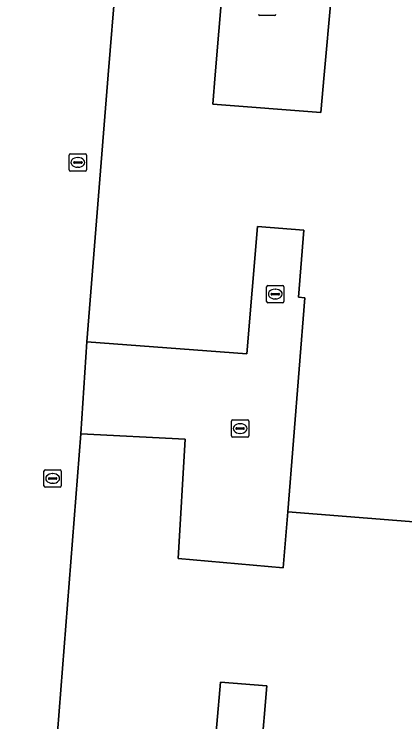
# Model space of a CAD drawing. Extents: x 160856 to 161310, y 384024 to 384878.
# Drawn here: x 161173.08 to 161195.66, y 384212.57 to 384253.51 of the extents above; entities that cross this region are included whole.
import ezdxf

# ---------------------------------------------------------------- set-up
doc = ezdxf.new("R2010")
doc.units = 0
for name, color, linetype in [('IMGEO_Kolk', 7, 'Continuous'), ('IMGEO_Pand', 7, 'Continuous'), ('IMGEO_Rijbaan_lokaal_open', 7, 'Continuous')]:
    doc.layers.add(name, color=color, linetype=linetype)

msp = doc.modelspace()

# ---------------------------------------------------------------- linework, layer by layer
at = {"layer": 'IMGEO_Kolk'}
for p, q in [((161188.13, 384253.438), (161187.278, 384253.438)), ((161176.26, 384244.508), (161176.26, 384245.36)), ((161176.335, 384245.434), (161177.187, 384245.434)), ((161176.748, 384245.214), (161176.773, 384245.214)), ((161177.261, 384245.36), (161177.261, 384244.508)), ((161176.519, 384244.928), (161176.519, 384244.94)), ((161176.957, 384244.891), (161176.559, 384244.891)), ((161176.562, 384244.977), (161176.96, 384244.977)), ((161177.003, 384244.94), (161177.003, 384244.928)), ((161177.187, 384244.434), (161176.335, 384244.434)), ((161176.771, 384244.654), (161176.746, 384244.654)), ((161187.748, 384237.818), (161188.6, 384237.818)), ((161187.673, 384236.892), (161187.673, 384237.744)), ((161188.161, 384237.598), (161188.186, 384237.598)), ((161188.674, 384237.744), (161188.674, 384236.892)), ((161187.932, 384237.312), (161187.932, 384237.324)), ((161188.37, 384237.275), (161187.972, 384237.275)), ((161187.975, 384237.361), (161188.373, 384237.361)), ((161188.184, 384237.038), (161188.159, 384237.038)), ((161188.416, 384237.324), (161188.416, 384237.312)), ((161188.6, 384236.818), (161187.748, 384236.818)), ((161185.714, 384230.04), (161186.566, 384230.04)), ((161185.639, 384229.114), (161185.639, 384229.966)), ((161186.127, 384229.82), (161186.152, 384229.82)), ((161186.64, 384229.966), (161186.64, 384229.114)), ((161185.898, 384229.534), (161185.898, 384229.546)), ((161186.336, 384229.497), (161185.938, 384229.497)), ((161185.941, 384229.583), (161186.339, 384229.583)), ((161186.15, 384229.26), (161186.125, 384229.26)), ((161186.382, 384229.546), (161186.382, 384229.534)), ((161186.566, 384229.04), (161185.714, 384229.04)), ((161174.799, 384226.225), (161174.799, 384227.077)), ((161174.874, 384227.151), (161175.726, 384227.151)), ((161175.287, 384226.931), (161175.312, 384226.931)), ((161175.8, 384227.077), (161175.8, 384226.225)), ((161175.058, 384226.645), (161175.058, 384226.657)), ((161175.496, 384226.608), (161175.098, 384226.608)), ((161175.101, 384226.694), (161175.499, 384226.694)), ((161175.31, 384226.371), (161175.285, 384226.371)), ((161175.542, 384226.657), (161175.542, 384226.645)), ((161175.726, 384226.151), (161174.874, 384226.151))]:
    msp.add_line(p, q, dxfattribs=at)
for points in [[(161188.13, 384253.438), (161187.278, 384253.438)], [(161176.26, 384244.508), (161176.26, 384245.36)], [(161176.335, 384245.434), (161177.187, 384245.434)], [(161177.261, 384245.36), (161177.261, 384244.508)], [(161177.187, 384244.434), (161176.335, 384244.434)], [(161187.748, 384237.818), (161188.6, 384237.818)], [(161187.673, 384236.892), (161187.673, 384237.744)], [(161188.674, 384237.744), (161188.674, 384236.892)], [(161188.6, 384236.818), (161187.748, 384236.818)], [(161185.714, 384230.04), (161186.566, 384230.04)], [(161185.639, 384229.114), (161185.639, 384229.966)], [(161186.64, 384229.966), (161186.64, 384229.114)], [(161186.566, 384229.04), (161185.714, 384229.04)], [(161174.799, 384226.225), (161174.799, 384227.077)], [(161174.874, 384227.151), (161175.726, 384227.151)], [(161175.8, 384227.077), (161175.8, 384226.225)], [(161175.726, 384226.151), (161174.874, 384226.151)]]:
    msp.add_lwpolyline(points, dxfattribs=at)
for centre, radius, start, end in [((161187.28, 384253.514), 0.0765, 181.552, 268.448), ((161187.28, 384253.514), 0.0765, 181.552, 268.448), ((161188.128, 384253.514), 0.0765, 271.552, 358.448), ((161188.128, 384253.514), 0.0765, 271.552, 358.448), ((161176.337, 384245.358), 0.0765, 91.552, 178.448), ((161176.337, 384245.358), 0.0765, 91.552, 178.448), ((161177.185, 384245.358), 0.0765, 1.552, 88.448), ((161177.185, 384245.358), 0.0765, 1.552, 88.448), ((161176.559, 384244.937), 0.0403, 85.8775, 175.7526), ((161176.556, 384244.927), 0.0366, 178.938, 274.7102), ((161176.96, 384244.934), 0.043, 264.8664, 352.4533), ((161176.964, 384244.939), 0.0386, 1.7309, 96.639), ((161176.337, 384244.51), 0.0765, 181.552, 268.448), ((161176.337, 384244.51), 0.0765, 181.552, 268.448), ((161177.185, 384244.51), 0.0765, 271.552, 358.448), ((161177.185, 384244.51), 0.0765, 271.552, 358.448), ((161187.75, 384237.742), 0.0765, 91.552, 178.448), ((161187.75, 384237.742), 0.0765, 91.552, 178.448), ((161188.598, 384237.742), 0.0765, 1.552, 88.448), ((161188.598, 384237.742), 0.0765, 1.552, 88.448), ((161187.972, 384237.321), 0.0403, 85.8775, 175.7526), ((161187.969, 384237.311), 0.0366, 178.938, 274.7102), ((161188.373, 384237.318), 0.043, 264.8664, 352.4533), ((161188.377, 384237.323), 0.0386, 1.7309, 96.639), ((161187.75, 384236.894), 0.0765, 181.552, 268.448), ((161187.75, 384236.894), 0.0765, 181.552, 268.448), ((161188.598, 384236.894), 0.0765, 271.552, 358.448), ((161188.598, 384236.894), 0.0765, 271.552, 358.448), ((161185.716, 384229.964), 0.0765, 91.552, 178.448), ((161185.716, 384229.964), 0.0765, 91.552, 178.448), ((161186.564, 384229.964), 0.0765, 1.552, 88.448), ((161186.564, 384229.964), 0.0765, 1.552, 88.448), ((161185.938, 384229.543), 0.0403, 85.8775, 175.7526), ((161185.935, 384229.533), 0.0366, 178.938, 274.7102), ((161186.339, 384229.54), 0.043, 264.8664, 352.4533), ((161186.343, 384229.545), 0.0386, 1.7309, 96.639), ((161185.716, 384229.116), 0.0765, 181.552, 268.448), ((161185.716, 384229.116), 0.0765, 181.552, 268.448), ((161186.564, 384229.116), 0.0765, 271.552, 358.448), ((161186.564, 384229.116), 0.0765, 271.552, 358.448), ((161174.876, 384227.075), 0.0765, 91.552, 178.448), ((161174.876, 384227.075), 0.0765, 91.552, 178.448), ((161175.724, 384227.075), 0.0765, 1.552, 88.448), ((161175.724, 384227.075), 0.0765, 1.552, 88.448), ((161175.098, 384226.654), 0.0403, 85.8775, 175.7526), ((161175.095, 384226.644), 0.0366, 178.938, 274.7102), ((161175.499, 384226.651), 0.043, 264.8664, 352.4533), ((161175.503, 384226.656), 0.0386, 1.7309, 96.639), ((161174.876, 384226.227), 0.0765, 181.552, 268.448), ((161174.876, 384226.227), 0.0765, 181.552, 268.448), ((161175.724, 384226.227), 0.0765, 271.552, 358.448), ((161175.724, 384226.227), 0.0765, 271.552, 358.448)]:
    msp.add_arc(centre, radius, start, end, dxfattribs=at)
for centre, major_axis, ratio, start_param, end_param in [((161176.747, 384244.934), (-0.387, 0.002), 0.722429, 4.712389, 7.853982), ((161176.772, 384244.934), (-0.39, 0.002), 0.717154, 1.570796, 4.712389), ((161188.16, 384237.318), (-0.387, 0.002), 0.722429, 4.712389, 7.853982), ((161188.185, 384237.318), (-0.39, 0.002), 0.717154, 1.570796, 4.712389), ((161186.126, 384229.54), (-0.387, 0.002), 0.722429, 4.712389, 7.853982), ((161186.151, 384229.54), (-0.39, 0.002), 0.717154, 1.570796, 4.712389), ((161175.286, 384226.651), (-0.387, 0.002), 0.722429, 4.712389, 7.853982), ((161175.311, 384226.651), (-0.39, 0.002), 0.717154, 1.570796, 4.712389)]:
    msp.add_ellipse(centre, major_axis=major_axis, ratio=ratio, start_param=start_param, end_param=end_param, dxfattribs=at)
at = {"layer": 'IMGEO_Pand'}
for points in [[(161178.951, 384255.419), (161178.514, 384250), (161177.27, 384234.565), (161186.528, 384233.856), (161187.145, 384241.236), (161189.823, 384241.018), (161189.507, 384237.132), (161189.888, 384237.101), (161188.899, 384224.73), (161203.203, 384223.59), (161203.968, 384233.336), (161205.172, 384233.241), (161205.72, 384240.225), (161204.489, 384240.322), (161205.304, 384250), (161205.595, 384253.449), (161204.244, 384253.556)], [(161191.41, 384254.489), (161191.007, 384250), (161190.811, 384247.814), (161184.554, 384248.305), (161184.694, 384250), (161185.112, 384255.077)]]:
    msp.add_lwpolyline(points, dxfattribs=at)
msp.add_lwpolyline([(161203.203, 384223.59), (161188.899, 384224.73), (161188.639, 384221.473), (161182.557, 384222.022), (161182.954, 384228.921), (161176.935, 384229.242), (161175.287, 384208.253), (161184.366, 384207.582), (161185.004, 384214.874), (161187.682, 384214.656), (161187.366, 384210.77), (161187.732, 384210.74), (161186.782, 384198.313), (161201.069, 384197.213), (161201.826, 384206.859), (161203.125, 384206.757), (161203.674, 384213.741), (161202.438, 384213.838)], close=True, dxfattribs=at)
at = {"layer": 'IMGEO_Rijbaan_lokaal_open'}
for points in [[(161190.521, 384256.61), (161190.395, 384263.065), (161190.248, 384263.18), (161179.121, 384263.018), (161178.951, 384255.419), (161185.112, 384255.077), (161184.694, 384250), (161184.554, 384248.305), (161190.811, 384247.814), (161191.007, 384250), (161191.41, 384254.489), (161192.655, 384254.508), (161192.627, 384256.305), (161190.752, 384256.294)], [(161173.075, 384181.94), (161174.685, 384202.993), (161175.287, 384208.253), (161176.935, 384229.242), (161177.27, 384234.565), (161178.514, 384250), (161178.951, 384255.419)]]:
    msp.add_lwpolyline(points, dxfattribs=at)
for points in [[(161176.935, 384229.242), (161182.954, 384228.921), (161182.557, 384222.022), (161188.639, 384221.473), (161188.899, 384224.73), (161189.888, 384237.101), (161189.507, 384237.132), (161189.823, 384241.018), (161187.145, 384241.236), (161186.528, 384233.856), (161177.27, 384234.565)], [(161174.685, 384202.993), (161180.729, 384202.583), (161180.383, 384195.672), (161186.554, 384195.339), (161186.782, 384198.313), (161187.732, 384210.74), (161187.366, 384210.77), (161187.682, 384214.656), (161185.004, 384214.874), (161184.366, 384207.582), (161175.287, 384208.253)]]:
    msp.add_lwpolyline(points, close=True, dxfattribs=at)

doc.saveas('drawing.dxf')
